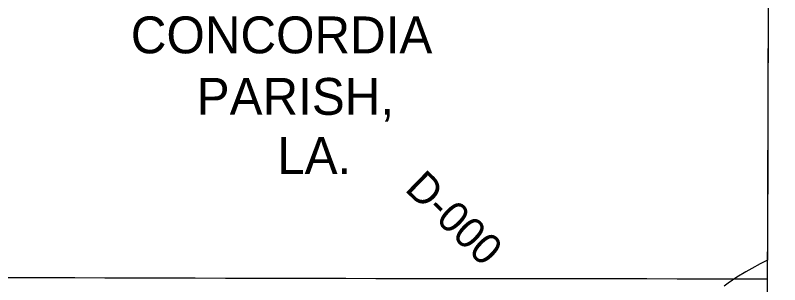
# Model space of a CAD drawing. Extents: x 3146026 to 3183936, y 897894 to 923344.
# Drawn here: x 3179565 to 3181637, y 909321 to 910052 of the extents above; entities that cross this region are included whole.
import ezdxf

# ---------------------------------------------------------------- set-up
doc = ezdxf.new("R2010")
doc.units = 0
for name, color, linetype in [('V-GRID-FRAM', 7, 'Continuous'), ('V-GRID-MAJR', 7, 'Continuous'), ('V-RIVR-RANG-IDEN', 7, 'Continuous'), ('V-RRAP-FSHR', 7, 'Continuous'), ('V-SITE-VEGE', 7, 'Continuous'), ('V-TOPO-GNAM-IDEN', 7, 'Continuous')]:
    doc.layers.add(name, color=color, linetype=linetype)

msp = doc.modelspace()

# ---------------------------------------------------------------- linework, layer by layer
at = {"layer": 'V-GRID-FRAM'}
msp.add_lwpolyline([(3150311.933, 921563.118), (3181636.977, 921462.882), (3181586.713, 903274.259), (3150245.796, 903374.546), (3150311.933, 921563.118)], dxfattribs=at)
at = {"layer": 'V-GRID-MAJR'}
msp.add_spline([(3150267.842, 909437.3570000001), (3155490.4390000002, 909418.746), (3160713.04, 909400.895), (3165935.643, 909383.804), (3171158.249, 909367.4720000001), (3176380.857, 909351.9), (3181603.467, 909337.087), (3181603.468, 909337.087)], degree=3, dxfattribs=at)
at = {"layer": 'V-RRAP-FSHR'}
msp.add_lwpolyline([(3181603.4675386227, 909337.0869987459), (3181603.467000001, 909337.0869999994)], dxfattribs=at)
at = {"layer": 'V-SITE-VEGE'}
for p, q in [((3181607.0573655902, 910636.1083530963), (3181603.6056496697, 909387.0641148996)), ((3181603.6056496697, 909387.0641148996), (3181584.111, 909377.4349999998)), ((3181584.111, 909377.4349999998), (3181561.1520000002, 909364.9299999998)), ((3181544.857, 909355.6399999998), (3181520.911, 909340.9719999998)), ((3181561.1520000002, 909364.9299999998), (3181544.857, 909355.6399999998)), ((3181497.5130000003, 909325.2679999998), (3181486.007, 909316.8569999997)), ((3181520.911, 909340.9719999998), (3181497.5130000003, 909325.2679999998))]:
    msp.add_line(p, q, dxfattribs=at)

# ---------------------------------------------------------------- texts
at = {"layer": 'V-RIVR-RANG-IDEN'}
msp.add_text('D-000', height=82.99999800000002, rotation=315.8306252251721, dxfattribs=at).set_placement((3180617.988, 909577.796))
at = {"layer": 'V-TOPO-GNAM-IDEN'}
for s, p in [('CONCORDIA', (3179878.199206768, 909948.4110754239)), ('PARISH,', (3180056.803849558, 909781.592409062)), ('LA.', (3180274.958413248, 909621.2537297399))]:
    msp.add_text(s, height=99.99980199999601, dxfattribs=at).set_placement(p)

doc.saveas('drawing.dxf')
